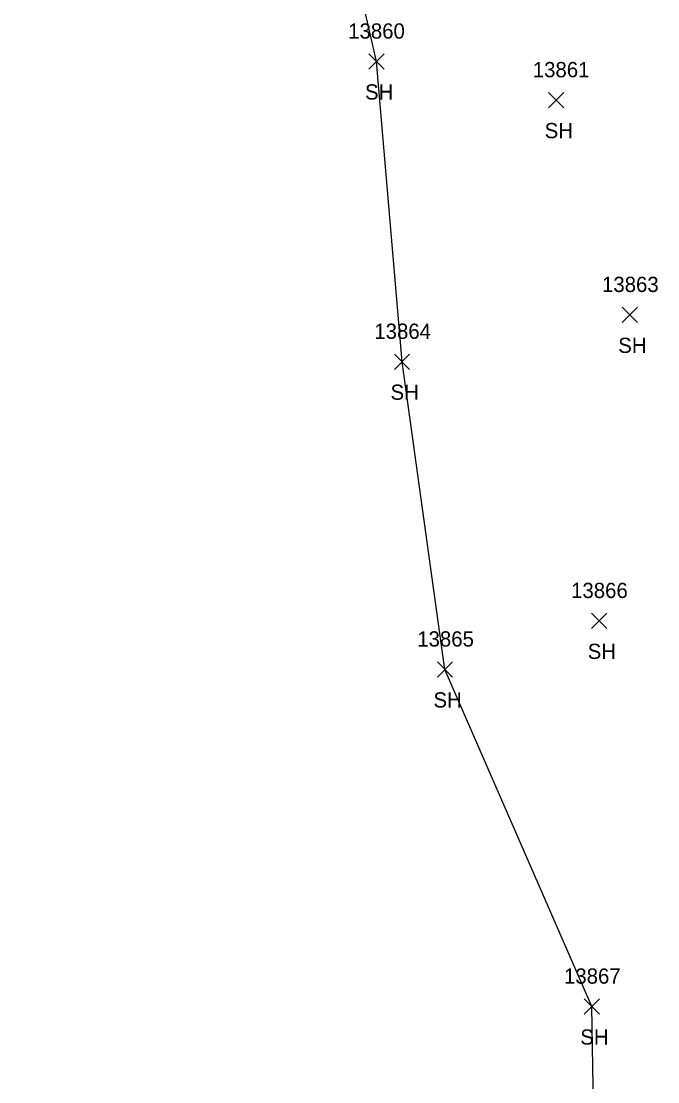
# Model space of a CAD drawing. Extents: x 1439173 to 1457902, y 641926 to 659889.
# Drawn here: x 1446703.2 to 1446786.8, y 651810 to 651949.2 of the extents above; entities that cross this region are included whole.
import ezdxf

# ---------------------------------------------------------------- set-up
doc = ezdxf.new("R2010")
doc.units = 0
for name, color, linetype in [('L_A', 7, 'Continuous'), ('L_I', 7, 'Continuous'), ('L_TIC', 7, 'Continuous'), ('LSOGP', 7, 'Continuous')]:
    doc.layers.add(name, color=color, linetype=linetype)

msp = doc.modelspace()

# ---------------------------------------------------------------- linework, layer by layer
at = {"layer": 'L_TIC'}
for points in [[(1446748.91, 651942.9), (1446750.91, 651944.9)], [(1446750.91, 651942.9), (1446748.91, 651944.9)], [(1446772.49, 651937.83), (1446774.49, 651939.83)], [(1446774.49, 651937.83), (1446772.49, 651939.83)], [(1446782.15, 651909.64), (1446784.15, 651911.64)], [(1446784.15, 651909.64), (1446782.15, 651911.64)], [(1446752.25, 651903.49), (1446754.25, 651905.49)], [(1446754.25, 651903.49), (1446752.25, 651905.49)], [(1446778.14, 651869.47), (1446780.14, 651871.47)], [(1446780.14, 651869.47), (1446778.14, 651871.47)], [(1446757.89, 651863.1), (1446759.89, 651865.1)], [(1446759.89, 651863.1), (1446757.89, 651865.1)], [(1446777.16, 651818.85), (1446779.16, 651820.85)], [(1446779.16, 651818.85), (1446777.16, 651820.85)]]:
    msp.add_lwpolyline(points, dxfattribs=at)
at = {"layer": 'LSOGP'}
msp.add_lwpolyline([(1446778.75, 651785.61), (1446778.16, 651819.85), (1446758.89, 651864.09), (1446753.25, 651904.49), (1446749.91, 651943.89), (1446742.12, 651977.98), (1446732.86, 652036.47), (1446720.18, 652038.05), (1446719.49, 652057.83), (1446682.72, 652080.21), (1446665.9, 652114.29), (1446671.98, 652142.38), (1446668.36, 652149.77), (1446664.29, 652162.85), (1446652.06, 652192.99), (1446638.21, 652235.07), (1446636.45, 652267.72), (1446625.31, 652279.04), (1446618.05, 652298.92), (1446596.79, 652325.26), (1446593.68, 652356.67), (1446584.25, 652368.13), (1446576.96, 652380.75)], dxfattribs=at)

# ---------------------------------------------------------------- texts
at = {"layer": 'L_A'}
for p in [(1446748.39, 651938.9), (1446771.98, 651933.83), (1446781.64, 651905.64), (1446751.74, 651899.49), (1446777.63, 651865.47), (1446757.38, 651859.1), (1446776.65, 651814.85)]:
    msp.add_text('SH', height=2, dxfattribs=at).set_placement(p)
at = {"layer": 'L_I'}
for s, p in [('13860', (1446746.18, 651946.9)), ('13861', (1446770.42, 651941.83)), ('13863', (1446779.51, 651913.64)), ('13864', (1446749.61, 651907.49)), ('13866', (1446775.45, 651873.47)), ('13865', (1446755.25, 651867.1)), ('13867', (1446774.52, 651822.85))]:
    msp.add_text(s, height=2, dxfattribs=at).set_placement(p)

doc.saveas('drawing.dxf')
